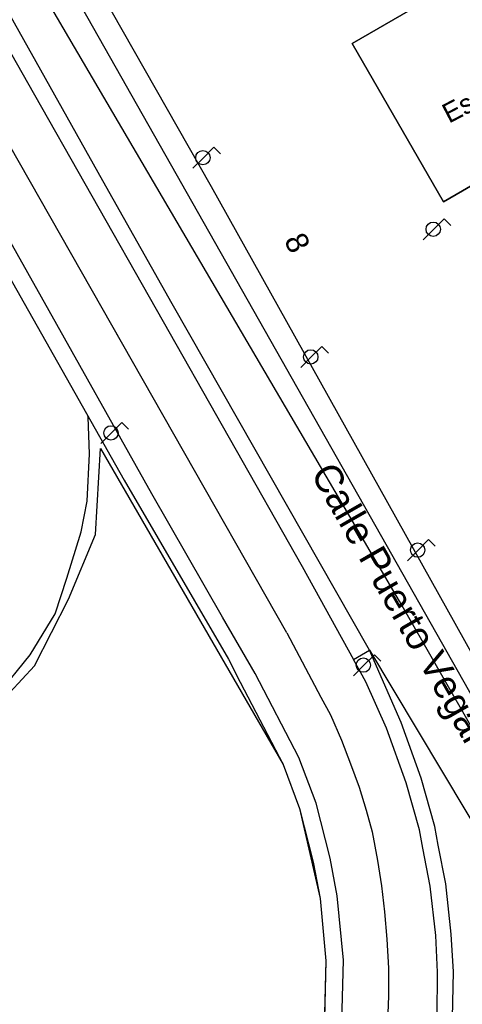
# Model space of a CAD drawing. Extents: x 282771 to 285132, y 4823109 to 4825496.
# Drawn here: x 283464.2 to 283503.6, y 4823331.4 to 4823419 of the extents above; entities that cross this region are included whole.
import ezdxf

# ---------------------------------------------------------------- set-up
doc = ezdxf.new("R2010")
doc.units = 0
for name, color, linetype in [('ACERA-BORDILLO', 7, 'Continuous'), ('ACERA-INTERIOR', 7, 'Continuous'), ('CALLE-EJE', 7, 'Continuous'), ('CALLE-TEXTO', 7, 'Continuous'), ('COLEGIO-AREA', 7, 'Continuous'), ('COLEGIO-TEXTO', 7, 'Continuous'), ('EDIFICIO', 7, 'Continuous'), ('FAROLA', 7, 'Continuous'), ('NUM-PORTAL', 7, 'Continuous'), ('SENAL-VIARIA', 7, 'Continuous'), ('ZONA-VERDE', 7, 'Continuous')]:
    doc.layers.add(name, color=color, linetype=linetype)

msp = doc.modelspace()

# ---------------------------------------------------------------- linework, layer by layer
at = {"layer": 'ACERA-BORDILLO'}
for points in [[(283495.285, 4823362.941), (283477.715, 4823393.76), (283471.565, 4823404.69), (283461.305, 4823422.94), (283430.819, 4823476.492), (283427.256, 4823483.988), (283420.198, 4823496.262), (283416.738, 4823502.353), (283416.379, 4823502.173), (283417.149, 4823499.194), (283418.073, 4823496.19), (283418.894, 4823494.264), (283425.214, 4823482.857), (283429.355, 4823475.72), (283436.335, 4823463.63), (283449.465, 4823440.55), (283464.845, 4823413.44), (283476.295, 4823393.29), (283489.295, 4823370.401), (283493.865, 4823362.121)], [(283585.304, 4823219.992), (283546.134, 4823288.772), (283542.274, 4823295.562), (283516.475, 4823341.041), (283481.235, 4823404.15), (283448.775, 4823461.16)], [(283441.935, 4823261.292), (283478.185, 4823292.242), (283479.955, 4823293.792), (283481.505, 4823295.561), (283482.205, 4823296.351), (283484.105, 4823299.241), (283485.585, 4823301.691), (283487.315, 4823305.091), (283488.965, 4823309.331), (283491.275, 4823317.321), (283492.165, 4823322.991), (283492.785, 4823328.791), (283492.965, 4823335.381), (283492.425, 4823341.081), (283491.785, 4823344.431), (283490.555, 4823349.321), (283489.005, 4823353.401), (283485.125, 4823360.861), (283482.195, 4823365.871), (283475.925, 4823376.861), (283466.095, 4823394.34), (283452.519, 4823418.436)], [(283501.305, 4823330.341), (283501.355, 4823334.311), (283501.185, 4823337.571), (283500.705, 4823341.941), (283500.035, 4823345.341), (283499.755, 4823346.951), (283498.565, 4823351.141), (283496.815, 4823355.991), (283494.955, 4823360.141), (283493.865, 4823362.121), (283495.285, 4823362.941), (283508.205, 4823341.401), (283516.389, 4823327.217)]]:
    msp.add_lwpolyline(points, dxfattribs=at)
at = {"layer": 'ACERA-INTERIOR'}
for points in [[(283451.265, 4823417.665), (283462.745, 4823397), (283473.465, 4823378.081), (283482.735, 4823362.151), (283483.775, 4823360.111), (283487.595, 4823352.761), (283489.075, 4823348.851), (283490.275, 4823344.091), (283490.895, 4823340.861), (283491.415, 4823335.321), (283491.245, 4823328.891), (283490.635, 4823323.191), (283489.745, 4823317.551), (283489.745, 4823317.571), (283487.495, 4823309.821), (283485.905, 4823305.711), (283484.235, 4823302.431), (283482.795, 4823300.061), (283480.975, 4823297.281), (283479.455, 4823295.561), (283478.855, 4823294.881), (283477.295, 4823293.482), (283476.565, 4823292.672)], [(283493.325, 4823295.561), (283495.065, 4823298.631), (283496.685, 4823302.091), (283497.585, 4823304.691), (283498.785, 4823308.161), (283500.205, 4823313.441), (283501.135, 4823317.641), (283501.835, 4823321.841), (283502.265, 4823325.151), (283502.695, 4823330.271), (283502.755, 4823334.331), (283502.575, 4823337.681), (283502.085, 4823342.151), (283501.405, 4823345.591), (283501.115, 4823347.261), (283499.895, 4823351.561), (283498.105, 4823356.511), (283495.285, 4823362.941)]]:
    msp.add_lwpolyline(points, dxfattribs=at)
at = {"layer": 'CALLE-EJE'}
msp.add_lwpolyline([(283614.194, 4823170.773), (283603.264, 4823182.723), (283539.034, 4823295.561), (283497.955, 4823367.291), (283418.753, 4823502.18), (283376.815, 4823559.518)], dxfattribs=at)
at = {"layer": 'COLEGIO-AREA'}
msp.add_lwpolyline([(283525.357, 4823426.983), (283525.357, 4823426.983), (283521.814, 4823433.127), (283493.745, 4823416.9), (283501.865, 4823402.84), (283515.704, 4823410.83), (283523.634, 4823397.07), (283537.874, 4823405.28), (283526.604, 4823424.82), (283526.604, 4823424.82)], dxfattribs=at)
at = {"layer": 'EDIFICIO'}
msp.add_lwpolyline([(283521.814, 4823433.127), (283537.874, 4823405.28), (283523.634, 4823397.07), (283515.705, 4823410.83), (283501.865, 4823402.84), (283493.745, 4823416.9), (283521.814, 4823433.127)], dxfattribs=at)
at = {"layer": 'FAROLA'}
for p, q in [((283481.44, 4823407.681), (283480.5, 4823406.751)), ((283482.03, 4823407.091), (283481.44, 4823407.681)), ((283480.5, 4823406.751), (283479.57, 4823405.811)), ((283501.945, 4823401.32), (283501.005, 4823400.39)), ((283502.535, 4823400.73), (283501.945, 4823401.32)), ((283501.005, 4823400.39), (283500.075, 4823399.45)), ((283491.044, 4823389.96), (283490.104, 4823389.03)), ((283491.634, 4823389.37), (283491.044, 4823389.96)), ((283490.104, 4823389.03), (283489.174, 4823388.09)), ((283473.255, 4823383.201), (283472.315, 4823382.271)), ((283473.845, 4823382.611), (283473.255, 4823383.201)), ((283472.315, 4823382.271), (283471.385, 4823381.331)), ((283500.556, 4823372.775), (283499.616, 4823371.845)), ((283501.146, 4823372.185), (283500.556, 4823372.775)), ((283499.616, 4823371.845), (283498.686, 4823370.905)), ((283495.725, 4823362.541), (283494.785, 4823361.611)), ((283496.315, 4823361.951), (283495.725, 4823362.541)), ((283494.785, 4823361.611), (283493.855, 4823360.671))]:
    msp.add_line(p, q, dxfattribs=at)
for centre, radius in [((283480.46, 4823406.751), 0.638), ((283500.965, 4823400.39), 0.637), ((283490.064, 4823389.03), 0.637), ((283472.275, 4823382.271), 0.637), ((283499.576, 4823371.845), 0.637), ((283494.745, 4823361.611), 0.637)]:
    msp.add_circle(centre, radius, dxfattribs=at)
at = {"layer": 'SENAL-VIARIA'}
for points in [[(283487.926, 4823364.495), (283417.497, 4823488.234)], [(283435.699, 4823479.997), (283511.527, 4823346.32), (283551.046, 4823276.49), (283552.528, 4823277.388)], [(283404.849, 4823372.761), (283405.186, 4823365.631), (283410.386, 4823360.751), (283413.846, 4823357.651), (283417.426, 4823355.181), (283421.916, 4823352.431), (283424.696, 4823351.011), (283428.456, 4823349.621), (283434.535, 4823348.681), (283439.365, 4823348.671), (283444.885, 4823349.411), (283449.585, 4823350.361), (283451.885, 4823351.511), (283455.885, 4823353.641), (283459.085, 4823356.041), (283462.175, 4823358.961), (283465.085, 4823362.521), (283467.305, 4823366.171), (283468.355, 4823369.341), (283469.625, 4823373.461), (283470.145, 4823376.191), (283470.365, 4823380.411), (283470.235, 4823383.671), (283470.215, 4823383.801)], [(283487.926, 4823364.495), (283490.953, 4823358.761), (283491.818, 4823357.193), (283492.794, 4823354.934), (283493.615, 4823352.828), (283494.359, 4823350.748), (283494.985, 4823348.713), (283495.524, 4823346.787), (283496.012, 4823344.245), (283496.371, 4823341.986), (283496.628, 4823339.675), (283496.833, 4823337.235), (283496.987, 4823334.668), (283496.987, 4823332.203), (283496.884, 4823329.84)]]:
    msp.add_lwpolyline(points, dxfattribs=at)
at = {"layer": 'ZONA-VERDE'}
for p, q in [((283470.895, 4823373.231), (283471.346, 4823380.877)), ((283471.346, 4823380.877), (283487.595, 4823352.761)), ((283468.495, 4823367.481), (283470.895, 4823373.231)), ((283465.475, 4823361.551), (283468.495, 4823367.481)), ((283460.895, 4823356.631), (283465.475, 4823361.551)), ((283487.595, 4823352.761), (283489.075, 4823348.851)), ((283489.075, 4823348.851), (283490.895, 4823340.861)), ((283490.895, 4823340.861), (283491.415, 4823335.321)), ((283491.415, 4823335.321), (283491.245, 4823328.891))]:
    msp.add_line(p, q, dxfattribs=at)

# ---------------------------------------------------------------- texts
at = {"layer": 'CALLE-TEXTO'}
msp.add_text('Calle Puerto Vegarada', height=2.5, rotation=299.79991, dxfattribs=at).set_placement((283490.007, 4823378.653))
at = {"layer": 'COLEGIO-TEXTO'}
msp.add_text('Escuela Oficial de Idiomas', height=1.75, rotation=27.65523, dxfattribs=at).set_placement((283502.37, 4823409.77))
at = {"layer": 'NUM-PORTAL'}
msp.add_text('8', height=2, rotation=295.73004, dxfattribs=at).set_placement((283487.651, 4823399.421))

doc.saveas('drawing.dxf')
